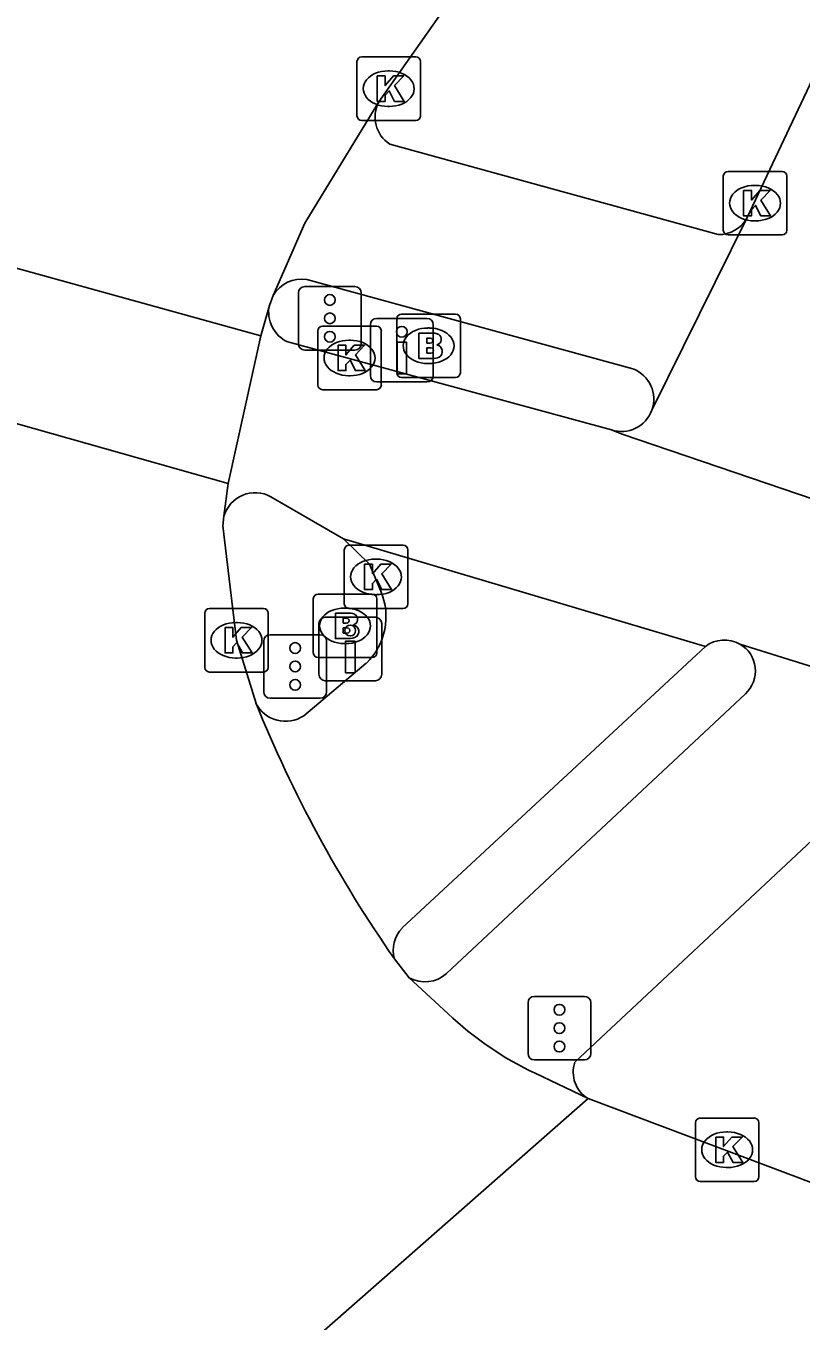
# Model space of a CAD drawing. Extents: x 159718 to 160783, y 383290 to 384030.
# Drawn here: x 160287.35 to 160299.57, y 383990.98 to 384011.39 of the extents above; entities that cross this region are included whole.
import ezdxf

# ---------------------------------------------------------------- set-up
doc = ezdxf.new("R2010")
doc.units = 0
for name, color, linetype in [('IMGEO_Brandkraan', 7, 'Continuous'), ('IMGEO_Drukknoppaal', 7, 'Continuous'), ('IMGEO_Fietspad_gesloten', 7, 'Continuous'), ('IMGEO_Kolk', 7, 'Continuous'), ('IMGEO_Rijbaan_lokaal_gesloten', 7, 'Continuous'), ('IMGEO_Verkeersregelinstallatiepaal', 7, 'Continuous'), ('IMGEO_Voetpad_open', 7, 'Continuous')]:
    doc.layers.add(name, color=color, linetype=linetype)

msp = doc.modelspace()

# ---------------------------------------------------------------- linework, layer by layer
at = {"layer": 'IMGEO_Brandkraan'}
for p, q in [((160293.197, 384005.922), (160293.197, 384006.774)), ((160293.272, 384006.848), (160294.124, 384006.848)), ((160294.198, 384006.774), (160294.198, 384005.922)), ((160293.685, 384006.628), (160293.71, 384006.628)), ((160293.708, 384006.068), (160293.683, 384006.068)), ((160294.124, 384005.848), (160293.272, 384005.848)), ((160291.956, 384002.435), (160292.808, 384002.435)), ((160291.881, 384001.509), (160291.881, 384002.361)), ((160292.369, 384002.215), (160292.394, 384002.215)), ((160292.882, 384002.361), (160292.882, 384001.509)), ((160292.392, 384001.655), (160292.367, 384001.655)), ((160292.808, 384001.435), (160291.956, 384001.435))]:
    msp.add_line(p, q, dxfattribs=at)
for points in [[(160293.197, 384005.922), (160293.197, 384006.774)], [(160293.272, 384006.848), (160294.124, 384006.848)], [(160294.198, 384006.774), (160294.198, 384005.922)], [(160293.545, 384006.548), (160293.545, 384006.148), (160293.758, 384006.148)], [(160293.776, 384006.548), (160293.545, 384006.548)], [(160293.724, 384006.467), (160293.67, 384006.467), (160293.67, 384006.391)], [(160293.67, 384006.391), (160293.723, 384006.391)], [(160293.732, 384006.315), (160293.67, 384006.315), (160293.67, 384006.234)], [(160293.67, 384006.234), (160293.732, 384006.234)], [(160294.124, 384005.848), (160293.272, 384005.848)], [(160291.956, 384002.435), (160292.808, 384002.435)], [(160291.881, 384001.509), (160291.881, 384002.361)], [(160292.882, 384002.361), (160292.882, 384001.509)], [(160292.229, 384002.135), (160292.229, 384001.735), (160292.442, 384001.735)], [(160292.46, 384002.135), (160292.229, 384002.135)], [(160292.408, 384002.054), (160292.354, 384002.054), (160292.354, 384001.978)], [(160292.354, 384001.978), (160292.407, 384001.978)], [(160292.416, 384001.902), (160292.354, 384001.902), (160292.354, 384001.821)], [(160292.354, 384001.821), (160292.416, 384001.821)], [(160292.808, 384001.435), (160291.956, 384001.435)]]:
    msp.add_lwpolyline(points, dxfattribs=at)
for centre, radius, start, end in [((160293.274, 384006.772), 0.0765, 91.552, 178.448), ((160293.274, 384006.772), 0.0765, 91.552, 178.448), ((160294.122, 384006.772), 0.0765, 1.552, 88.448), ((160294.122, 384006.772), 0.0765, 1.552, 88.448), ((160293.78, 384006.403), 0.145, 59.4692, 91.5367), ((160293.805, 384006.45), 0.0922, 285.5137, 58.1501), ((160293.725, 384006.429), 0.0379, 267.8285, 90.9355), ((160293.733, 384006.274), 0.0404, 269.8759, 90.5077), ((160293.81, 384006.258), 0.105, 301.3115, 78.989), ((160293.764, 384006.399), 0.251, 268.6676, 293.5347), ((160293.274, 384005.924), 0.0765, 181.552, 268.448), ((160293.274, 384005.924), 0.0765, 181.552, 268.448), ((160294.122, 384005.924), 0.0765, 271.552, 358.448), ((160294.122, 384005.924), 0.0765, 271.552, 358.448), ((160291.958, 384002.359), 0.0765, 91.552, 178.448), ((160291.958, 384002.359), 0.0765, 91.552, 178.448), ((160292.806, 384002.359), 0.0765, 1.552, 88.448), ((160292.806, 384002.359), 0.0765, 1.552, 88.448), ((160292.409, 384002.016), 0.0379, 267.8285, 90.9355), ((160292.464, 384001.99), 0.145, 59.4692, 91.5367), ((160292.489, 384002.037), 0.0922, 285.5137, 58.1501), ((160292.417, 384001.861), 0.0404, 269.8759, 90.5077), ((160292.494, 384001.845), 0.105, 301.3115, 78.989), ((160292.448, 384001.986), 0.251, 268.6676, 293.5347), ((160291.958, 384001.511), 0.0765, 181.552, 268.448), ((160291.958, 384001.511), 0.0765, 181.552, 268.448), ((160292.806, 384001.511), 0.0765, 271.552, 358.448), ((160292.806, 384001.511), 0.0765, 271.552, 358.448)]:
    msp.add_arc(centre, radius, start, end, dxfattribs=at)
for centre, major_axis, ratio, start_param, end_param in [((160293.684, 384006.348), (-0.387, 0.002), 0.722429, 4.712389, 7.853982), ((160293.709, 384006.348), (-0.39, 0.002), 0.717154, 1.570796, 4.712389), ((160292.368, 384001.935), (-0.387, 0.002), 0.722429, 4.712389, 7.853982), ((160292.393, 384001.935), (-0.39, 0.002), 0.717154, 1.570796, 4.712389)]:
    msp.add_ellipse(centre, major_axis=major_axis, ratio=ratio, start_param=start_param, end_param=end_param, dxfattribs=at)
at = {"layer": 'IMGEO_Drukknoppaal'}
for p, q in [((160292.881, 384006.779), (160293.671, 384006.779)), ((160293.671, 384006.779), (160292.881, 384006.779)), ((160292.781, 384005.879), (160292.781, 384006.679)), ((160292.781, 384006.679), (160292.781, 384005.879)), ((160293.771, 384006.679), (160293.771, 384005.879)), ((160293.771, 384005.879), (160293.771, 384006.679)), ((160293.671, 384005.779), (160292.881, 384005.779)), ((160292.881, 384005.779), (160293.671, 384005.779)), ((160292.069, 384002.071), (160292.859, 384002.071)), ((160292.859, 384002.071), (160292.069, 384002.071)), ((160291.969, 384001.171), (160291.969, 384001.971)), ((160291.969, 384001.971), (160291.969, 384001.171)), ((160292.959, 384001.971), (160292.959, 384001.171)), ((160292.959, 384001.171), (160292.959, 384001.971)), ((160292.859, 384001.071), (160292.069, 384001.071)), ((160292.069, 384001.071), (160292.859, 384001.071))]:
    msp.add_line(p, q, dxfattribs=at)
for points in [[(160293.351, 384006.404), (160293.351, 384005.904), (160293.201, 384005.904), (160293.201, 384006.404), (160293.351, 384006.404)], [(160292.539, 384001.696), (160292.539, 384001.196), (160292.389, 384001.196), (160292.389, 384001.696), (160292.539, 384001.696)]]:
    msp.add_lwpolyline(points, dxfattribs=at)
for centre in [(160293.276, 384006.569), (160292.464, 384001.861)]:
    msp.add_circle(centre, 0.085, dxfattribs=at)
for centre, start, end in [((160292.881, 384006.679), 90, 180), ((160292.881, 384006.679), 90, 180), ((160293.671, 384006.679), 0, 90), ((160293.671, 384006.679), 360, 90), ((160292.881, 384005.879), 180, 270), ((160292.881, 384005.879), 180, 270), ((160293.671, 384005.879), 270, 0), ((160293.671, 384005.879), 270, 0), ((160292.069, 384001.971), 90, 180), ((160292.069, 384001.971), 90, 180), ((160292.859, 384001.971), 0, 90), ((160292.859, 384001.971), 360, 90), ((160292.069, 384001.171), 180, 270), ((160292.069, 384001.171), 180, 270), ((160292.859, 384001.171), 270, 0), ((160292.859, 384001.171), 270, 0)]:
    msp.add_arc(centre, 0.1, start, end, dxfattribs=at)
at = {"layer": 'IMGEO_Fietspad_gesloten'}
for points in [[(160298.712, 384008.36), (160300.465, 384012.077), (160302.794, 384018.592)], [(160297.215, 384005.333), (160298.712, 384008.36)], [(160290.541, 384004.178), (160291.054, 384006.503)], [(160291.481, 384006.408), (160296.579, 384005.022)], [(160303.674, 384002.601), (160303.571, 384002.631), (160296.746, 384004.955), (160296.579, 384005.022)], [(160292.358, 384003.307), (160291.212, 384003.97)], [(160298.058, 384001.608), (160292.358, 384003.307)], [(160292.358, 384003.307), (160292.769, 384002.906), (160292.944, 384002.48)], [(160293.282, 383997.174), (160298.058, 384001.608)], [(160301.931, 384000.606), (160298.602, 384001.648)], [(160292.717, 384001.346), (160291.73, 384000.517)]]:
    msp.add_lwpolyline(points, dxfattribs=at)
for centre, radius, start, end in [((160291.696, 384006.879), 0.518, 168.1982, 245.4866), ((160296.736, 384005.506), 0.509, 252.0322, 340.0845), ((160290.966, 384003.522), 0.511, 61.1747, 164.1311), ((160292.008, 384002.078), 1.019, 314.1107, 23.25), ((160298.36, 384001.224), 0.489, 60.2694, 128.1413), ((160291.442, 384000.951), 0.521, 207.1865, 303.5593), ((160293.637, 383996.826), 0.497, 135.6086, 196.2635)]:
    msp.add_arc(centre, radius, start, end, dxfattribs=at)
at = {"layer": 'IMGEO_Kolk'}
for p, q in [((160292.569, 384009.973), (160292.569, 384010.825)), ((160292.644, 384010.899), (160293.496, 384010.899)), ((160293.57, 384010.825), (160293.57, 384009.973)), ((160293.057, 384010.679), (160293.082, 384010.679)), ((160293.08, 384010.119), (160293.055, 384010.119)), ((160293.496, 384009.899), (160292.644, 384009.899)), ((160298.34, 384008.169), (160298.34, 384009.021)), ((160298.415, 384009.095), (160299.267, 384009.095)), ((160299.341, 384009.021), (160299.341, 384008.169)), ((160298.828, 384008.875), (160298.853, 384008.875)), ((160298.851, 384008.315), (160298.826, 384008.315)), ((160299.267, 384008.095), (160298.415, 384008.095)), ((160291.952, 384005.73), (160291.952, 384006.582)), ((160292.027, 384006.656), (160292.879, 384006.656)), ((160292.953, 384006.582), (160292.953, 384005.73)), ((160292.44, 384006.436), (160292.465, 384006.436)), ((160292.463, 384005.876), (160292.438, 384005.876)), ((160292.879, 384005.656), (160292.027, 384005.656)), ((160292.369, 384002.28), (160292.369, 384003.132)), ((160292.444, 384003.206), (160293.296, 384003.206)), ((160293.37, 384003.132), (160293.37, 384002.28)), ((160292.857, 384002.986), (160292.882, 384002.986)), ((160292.88, 384002.426), (160292.855, 384002.426)), ((160290.171, 384001.281), (160290.171, 384002.133)), ((160290.246, 384002.207), (160291.098, 384002.207)), ((160291.172, 384002.133), (160291.172, 384001.281)), ((160293.296, 384002.206), (160292.444, 384002.206)), ((160290.659, 384001.987), (160290.684, 384001.987)), ((160290.682, 384001.427), (160290.657, 384001.427)), ((160291.098, 384001.207), (160290.246, 384001.207)), ((160297.901, 383993.254), (160297.901, 383994.106)), ((160297.976, 383994.18), (160298.828, 383994.18)), ((160298.902, 383994.106), (160298.902, 383993.254)), ((160298.389, 383993.96), (160298.414, 383993.96)), ((160298.412, 383993.4), (160298.387, 383993.4)), ((160298.828, 383993.18), (160297.976, 383993.18))]:
    msp.add_line(p, q, dxfattribs=at)
for points in [[(160292.569, 384009.973), (160292.569, 384010.825)], [(160292.644, 384010.899), (160293.496, 384010.899)], [(160293.57, 384010.825), (160293.57, 384009.973)], [(160292.89, 384010.599), (160293.013, 384010.599), (160293.013, 384010.448), (160293.143, 384010.599), (160293.307, 384010.599), (160293.161, 384010.448), (160293.314, 384010.199), (160293.162, 384010.199), (160293.077, 384010.363), (160293.013, 384010.296), (160293.013, 384010.199), (160292.89, 384010.199), (160292.89, 384010.599)], [(160293.496, 384009.899), (160292.644, 384009.899)], [(160298.34, 384008.169), (160298.34, 384009.021)], [(160298.415, 384009.095), (160299.267, 384009.095)], [(160299.341, 384009.021), (160299.341, 384008.169)], [(160298.661, 384008.795), (160298.784, 384008.795), (160298.784, 384008.644), (160298.914, 384008.795), (160299.078, 384008.795), (160298.932, 384008.644), (160299.085, 384008.395), (160298.933, 384008.395), (160298.848, 384008.559), (160298.784, 384008.492), (160298.784, 384008.395), (160298.661, 384008.395), (160298.661, 384008.795)], [(160299.267, 384008.095), (160298.415, 384008.095)], [(160291.952, 384005.73), (160291.952, 384006.582)], [(160292.027, 384006.656), (160292.879, 384006.656)], [(160292.953, 384006.582), (160292.953, 384005.73)], [(160292.273, 384006.356), (160292.396, 384006.356), (160292.396, 384006.205), (160292.526, 384006.356), (160292.69, 384006.356), (160292.544, 384006.205), (160292.697, 384005.956), (160292.545, 384005.956), (160292.46, 384006.12), (160292.396, 384006.053), (160292.396, 384005.956), (160292.273, 384005.956), (160292.273, 384006.356)], [(160292.879, 384005.656), (160292.027, 384005.656)], [(160292.369, 384002.28), (160292.369, 384003.132)], [(160292.444, 384003.206), (160293.296, 384003.206)], [(160293.37, 384003.132), (160293.37, 384002.28)], [(160292.69, 384002.906), (160292.813, 384002.906), (160292.813, 384002.755), (160292.943, 384002.906), (160293.107, 384002.906), (160292.961, 384002.755), (160293.114, 384002.506), (160292.962, 384002.506), (160292.877, 384002.67), (160292.813, 384002.603), (160292.813, 384002.506), (160292.69, 384002.506), (160292.69, 384002.906)], [(160290.171, 384001.281), (160290.171, 384002.133)], [(160290.246, 384002.207), (160291.098, 384002.207)], [(160291.172, 384002.133), (160291.172, 384001.281)], [(160293.296, 384002.206), (160292.444, 384002.206)], [(160290.492, 384001.907), (160290.615, 384001.907), (160290.615, 384001.756), (160290.745, 384001.907), (160290.909, 384001.907), (160290.763, 384001.756), (160290.916, 384001.507), (160290.764, 384001.507), (160290.679, 384001.671), (160290.615, 384001.604), (160290.615, 384001.507), (160290.492, 384001.507), (160290.492, 384001.907)], [(160291.098, 384001.207), (160290.246, 384001.207)], [(160297.901, 383993.254), (160297.901, 383994.106)], [(160297.976, 383994.18), (160298.828, 383994.18)], [(160298.902, 383994.106), (160298.902, 383993.254)], [(160298.222, 383993.88), (160298.345, 383993.88), (160298.345, 383993.729), (160298.475, 383993.88), (160298.639, 383993.88), (160298.493, 383993.729), (160298.646, 383993.48), (160298.494, 383993.48), (160298.409, 383993.644), (160298.345, 383993.577), (160298.345, 383993.48), (160298.222, 383993.48), (160298.222, 383993.88)], [(160298.828, 383993.18), (160297.976, 383993.18)]]:
    msp.add_lwpolyline(points, dxfattribs=at)
for centre, start, end in [((160292.646, 384010.823), 91.552, 178.448), ((160292.646, 384010.823), 91.552, 178.448), ((160293.494, 384010.823), 1.552, 88.448), ((160293.494, 384010.823), 1.552, 88.448), ((160292.646, 384009.975), 181.552, 268.448), ((160292.646, 384009.975), 181.552, 268.448), ((160293.494, 384009.975), 271.552, 358.448), ((160293.494, 384009.975), 271.552, 358.448), ((160298.417, 384009.019), 91.552, 178.448), ((160298.417, 384009.019), 91.552, 178.448), ((160299.265, 384009.019), 1.552, 88.448), ((160299.265, 384009.019), 1.552, 88.448), ((160298.417, 384008.171), 181.552, 268.448), ((160298.417, 384008.171), 181.552, 268.448), ((160299.265, 384008.171), 271.552, 358.448), ((160299.265, 384008.171), 271.552, 358.448), ((160292.029, 384006.58), 91.552, 178.448), ((160292.029, 384006.58), 91.552, 178.448), ((160292.877, 384006.58), 1.552, 88.448), ((160292.877, 384006.58), 1.552, 88.448), ((160292.029, 384005.732), 181.552, 268.448), ((160292.029, 384005.732), 181.552, 268.448), ((160292.877, 384005.732), 271.552, 358.448), ((160292.877, 384005.732), 271.552, 358.448), ((160292.446, 384003.13), 91.552, 178.448), ((160292.446, 384003.13), 91.552, 178.448), ((160293.294, 384003.13), 1.552, 88.448), ((160293.294, 384003.13), 1.552, 88.448), ((160292.446, 384002.282), 181.552, 268.448), ((160292.446, 384002.282), 181.552, 268.448), ((160293.294, 384002.282), 271.552, 358.448), ((160293.294, 384002.282), 271.552, 358.448), ((160290.248, 384002.131), 91.552, 178.448), ((160290.248, 384002.131), 91.552, 178.448), ((160291.096, 384002.131), 1.552, 88.448), ((160291.096, 384002.131), 1.552, 88.448), ((160290.248, 384001.283), 181.552, 268.448), ((160290.248, 384001.283), 181.552, 268.448), ((160291.096, 384001.283), 271.552, 358.448), ((160291.096, 384001.283), 271.552, 358.448), ((160297.978, 383994.104), 91.552, 178.448), ((160297.978, 383994.104), 91.552, 178.448), ((160298.826, 383994.104), 1.552, 88.448), ((160298.826, 383994.104), 1.552, 88.448), ((160297.978, 383993.256), 181.552, 268.448), ((160297.978, 383993.256), 181.552, 268.448), ((160298.826, 383993.256), 271.552, 358.448), ((160298.826, 383993.256), 271.552, 358.448)]:
    msp.add_arc(centre, 0.0765, start, end, dxfattribs=at)
for centre, major_axis, ratio, start_param, end_param in [((160293.056, 384010.399), (-0.387, 0.002), 0.722429, 4.712389, 7.853982), ((160293.081, 384010.399), (-0.39, 0.002), 0.717154, 1.570796, 4.712389), ((160298.827, 384008.595), (-0.387, 0.002), 0.722429, 4.712389, 7.853982), ((160298.852, 384008.595), (-0.39, 0.002), 0.717154, 1.570796, 4.712389), ((160292.439, 384006.156), (-0.387, 0.002), 0.722429, 4.712389, 7.853982), ((160292.464, 384006.156), (-0.39, 0.002), 0.717154, 1.570796, 4.712389), ((160292.856, 384002.706), (-0.387, 0.002), 0.722429, 4.712389, 7.853982), ((160292.881, 384002.706), (-0.39, 0.002), 0.717154, 1.570796, 4.712389), ((160290.658, 384001.707), (-0.387, 0.002), 0.722429, 4.712389, 7.853982), ((160290.683, 384001.707), (-0.39, 0.002), 0.717154, 1.570796, 4.712389), ((160298.388, 383993.68), (-0.387, 0.002), 0.722429, 4.712389, 7.853982), ((160298.413, 383993.68), (-0.39, 0.002), 0.717154, 1.570796, 4.712389)]:
    msp.add_ellipse(centre, major_axis=major_axis, ratio=ratio, start_param=start_param, end_param=end_param, dxfattribs=at)
at = {"layer": 'IMGEO_Rijbaan_lokaal_gesloten'}
for points in [[(160292.915, 384010.191), (160296.078, 384014.692)], [(160291.248, 384007.138), (160291.746, 384008.282), (160292.915, 384010.191)], [(160291.054, 384006.503), (160283.214, 384008.676)], [(160291.189, 384006.985), (160291.248, 384007.138)], [(160291.054, 384006.503), (160291.189, 384006.985)], [(160290.541, 384004.178), (160281.387, 384006.766), (160280.822, 384006.29)], [(160290.474, 384003.662), (160290.541, 384004.178)], [(160290.979, 384000.713), (160290.672, 384001.707), (160290.455, 384003.512), (160290.474, 384003.662)], [(160293.394, 383996.389), (160293.16, 383996.687)], [(160294.003, 383995.826), (160293.394, 383996.389)], [(160296.212, 383994.486), (160295.379, 383994.885)], [(160287.501, 383986.832), (160290.453, 383989.426), (160293.31, 383991.936), (160296.212, 383994.486)], [(160296.212, 383994.486), (160303.32, 383991.807)]]:
    msp.add_lwpolyline(points, dxfattribs=at)
for centre, radius, start, end in [((160309.896, 384008.357), 20.403, 202.003, 214.8884), ((160297.528, 383999.504), 5.094, 226.2158, 245.0504)]:
    msp.add_arc(centre, radius, start, end, dxfattribs=at)
at = {"layer": 'IMGEO_Verkeersregelinstallatiepaal'}
for p, q in [((160291.647, 384006.38), (160291.647, 384007.18)), ((160291.647, 384007.18), (160291.647, 384006.38)), ((160291.747, 384007.28), (160292.537, 384007.28)), ((160292.537, 384007.28), (160291.747, 384007.28)), ((160292.637, 384007.18), (160292.637, 384006.38)), ((160292.637, 384006.38), (160292.637, 384007.18)), ((160292.537, 384006.28), (160291.747, 384006.28)), ((160291.747, 384006.28), (160292.537, 384006.28)), ((160291.101, 384000.895), (160291.101, 384001.695)), ((160291.101, 384001.695), (160291.101, 384000.895)), ((160291.201, 384001.795), (160291.991, 384001.795)), ((160291.991, 384001.795), (160291.201, 384001.795)), ((160292.091, 384001.695), (160292.091, 384000.895)), ((160292.091, 384000.895), (160292.091, 384001.695)), ((160291.991, 384000.795), (160291.201, 384000.795)), ((160291.201, 384000.795), (160291.991, 384000.795)), ((160295.364, 383996.096), (160296.154, 383996.096)), ((160296.154, 383996.096), (160295.364, 383996.096)), ((160295.264, 383995.196), (160295.264, 383995.996)), ((160295.264, 383995.996), (160295.264, 383995.196)), ((160296.254, 383995.996), (160296.254, 383995.196)), ((160296.254, 383995.196), (160296.254, 383995.996)), ((160296.154, 383995.096), (160295.364, 383995.096)), ((160295.364, 383995.096), (160296.154, 383995.096))]:
    msp.add_line(p, q, dxfattribs=at)
for centre in [(160292.142, 384007.07), (160292.142, 384006.78), (160292.142, 384006.49), (160291.596, 384001.585), (160291.596, 384001.295), (160291.596, 384001.005), (160295.759, 383995.886), (160295.759, 383995.596), (160295.759, 383995.306)]:
    msp.add_circle(centre, 0.085, dxfattribs=at)
for centre, start, end in [((160291.747, 384007.18), 90, 180), ((160291.747, 384007.18), 90, 180), ((160292.537, 384007.18), 0, 90), ((160292.537, 384007.18), 360, 90), ((160291.747, 384006.38), 180, 270), ((160291.747, 384006.38), 180, 270), ((160292.537, 384006.38), 270, 0), ((160292.537, 384006.38), 270, 0), ((160291.201, 384001.695), 90, 180), ((160291.201, 384001.695), 90, 180), ((160291.991, 384001.695), 0, 90), ((160291.991, 384001.695), 360, 90), ((160291.201, 384000.895), 180, 270), ((160291.201, 384000.895), 180, 270), ((160291.991, 384000.895), 270, 0), ((160291.991, 384000.895), 270, 0), ((160295.364, 383995.996), 90, 180), ((160295.364, 383995.996), 90, 180), ((160296.154, 383995.996), 0, 90), ((160296.154, 383995.996), 360, 90), ((160295.364, 383995.196), 180, 270), ((160295.364, 383995.196), 180, 270), ((160296.154, 383995.196), 270, 0), ((160296.154, 383995.196), 270, 0)]:
    msp.add_arc(centre, 0.1, start, end, dxfattribs=at)
at = {"layer": 'IMGEO_Voetpad_open'}
for points in [[(160293.085, 384009.525), (160298.262, 384008.099)], [(160296.918, 384005.983), (160291.782, 384007.39)], [(160293.979, 383996.457), (160298.688, 384000.866)], [(160301.931, 384000.606), (160296.004, 383995.058)]]:
    msp.add_lwpolyline(points, dxfattribs=at)
for centre, radius, start, end in [((160293.362, 384009.95), 0.507, 151.682, 236.9566), ((160298.27, 384008.604), 0.505, 269.1168, 331.1107), ((160291.695, 384006.882), 0.515, 80.281, 150.2452), ((160296.735, 384005.506), 0.511, 340.1437, 68.9698), ((160298.36, 384001.226), 0.487, 312.3252, 60.2265), ((160293.64, 383996.826), 0.501, 240.6254, 312.6351), ((160296.454, 383994.898), 0.478, 160.4229, 239.5433)]:
    msp.add_arc(centre, radius, start, end, dxfattribs=at)

doc.saveas('drawing.dxf')
